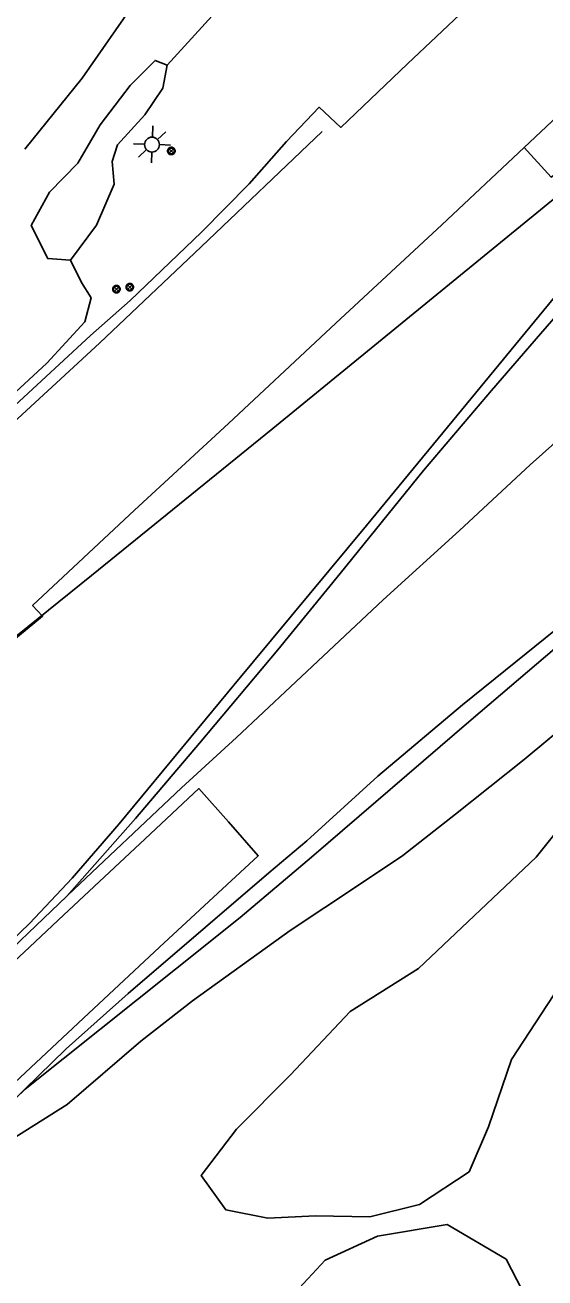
# Model space of a CAD drawing. Extents: x 2161152 to 2175754, y 602179 to 617749.
# Drawn here: x 2172155.2 to 2172295.2, y 613525.3 to 613862.8 of the extents above; entities that cross this region are included whole.
import ezdxf

# ---------------------------------------------------------------- set-up
doc = ezdxf.new("R2010")
doc.units = 0
for name, color, linetype in [('RD_EX_BldgApp_Post', 7, 'Continuous'), ('RD_EX_GuardRail', 7, 'Continuous'), ('RD_EX_Parking_Conc', 7, 'Continuous'), ('RD_EX_Road', 7, 'Continuous'), ('RD_EX_UT', 7, 'Continuous'), ('RD_EX_VEG', 7, 'Continuous')]:
    doc.layers.add(name, color=color, linetype=linetype)

msp = doc.modelspace()

# ---------------------------------------------------------------- linework, layer by layer
at = {"layer": 'RD_EX_BldgApp_Post'}
for p, q in [((2172195.13, 613828.35), (2172194, 613829.48)), ((2172194, 613828.35), (2172195.13, 613829.48)), ((2172180.35, 613791.12), (2172179.22, 613792.25)), ((2172179.22, 613791.12), (2172180.35, 613792.25)), ((2172183.94, 613791.66), (2172182.81, 613792.79)), ((2172182.81, 613791.66), (2172183.94, 613792.79))]:
    msp.add_line(p, q, dxfattribs=at)
for points in [[(2172195.57, 613828.91), (2172195.56, 613829.07), (2172195.52, 613829.23), (2172195.45, 613829.4), (2172195.34, 613829.55), (2172195.2, 613829.69), (2172195.04, 613829.8), (2172194.86, 613829.87), (2172194.67, 613829.91), (2172194.48, 613829.91), (2172194.31, 613829.88), (2172194.16, 613829.83), (2172194.02, 613829.76), (2172193.9, 613829.66), (2172193.78, 613829.53), (2172193.68, 613829.38), (2172193.61, 613829.21), (2172193.57, 613829.01), (2172193.57, 613828.82), (2172193.61, 613828.62), (2172193.68, 613828.45), (2172193.78, 613828.29), (2172193.9, 613828.17), (2172194.02, 613828.07), (2172194.16, 613828), (2172194.31, 613827.95), (2172194.48, 613827.92), (2172194.67, 613827.92), (2172194.86, 613827.96), (2172195.04, 613828.03), (2172195.2, 613828.14), (2172195.34, 613828.28), (2172195.45, 613828.43), (2172195.52, 613828.6), (2172195.56, 613828.76), (2172195.57, 613828.91)], [(2172195.37, 613828.91), (2172195.36, 613829.04), (2172195.33, 613829.17), (2172195.27, 613829.3), (2172195.19, 613829.42), (2172195.08, 613829.53), (2172194.94, 613829.62), (2172194.8, 613829.68), (2172194.65, 613829.71), (2172194.5, 613829.71), (2172194.36, 613829.69), (2172194.24, 613829.65), (2172194.13, 613829.59), (2172194.03, 613829.51), (2172193.94, 613829.41), (2172193.86, 613829.29), (2172193.8, 613829.15), (2172193.77, 613828.99), (2172193.77, 613828.84), (2172193.8, 613828.68), (2172193.86, 613828.54), (2172193.94, 613828.42), (2172194.03, 613828.32), (2172194.13, 613828.24), (2172194.24, 613828.18), (2172194.36, 613828.14), (2172194.5, 613828.12), (2172194.65, 613828.12), (2172194.8, 613828.15), (2172194.94, 613828.21), (2172195.08, 613828.3), (2172195.19, 613828.41), (2172195.27, 613828.53), (2172195.33, 613828.66), (2172195.36, 613828.79), (2172195.37, 613828.91)], [(2172184.38, 613792.23), (2172184.37, 613792.38), (2172184.33, 613792.54), (2172184.26, 613792.71), (2172184.15, 613792.86), (2172184.01, 613793), (2172183.85, 613793.11), (2172183.67, 613793.19), (2172183.48, 613793.22), (2172183.29, 613793.22), (2172183.12, 613793.19), (2172182.97, 613793.14), (2172182.83, 613793.07), (2172182.71, 613792.97), (2172182.59, 613792.85), (2172182.49, 613792.69), (2172182.42, 613792.52), (2172182.38, 613792.32), (2172182.38, 613792.13), (2172182.42, 613791.93), (2172182.49, 613791.76), (2172182.59, 613791.61), (2172182.71, 613791.48), (2172182.83, 613791.38), (2172182.97, 613791.31), (2172183.12, 613791.26), (2172183.29, 613791.23), (2172183.48, 613791.23), (2172183.67, 613791.27), (2172183.85, 613791.34), (2172184.01, 613791.45), (2172184.15, 613791.59), (2172184.26, 613791.74), (2172184.33, 613791.91), (2172184.37, 613792.07), (2172184.38, 613792.23)], [(2172180.79, 613791.69), (2172180.78, 613791.84), (2172180.74, 613792), (2172180.67, 613792.17), (2172180.56, 613792.32), (2172180.42, 613792.46), (2172180.26, 613792.57), (2172180.08, 613792.65), (2172179.89, 613792.68), (2172179.7, 613792.69), (2172179.53, 613792.66), (2172179.38, 613792.6), (2172179.24, 613792.53), (2172179.11, 613792.43), (2172179, 613792.31), (2172178.9, 613792.15), (2172178.83, 613791.98), (2172178.79, 613791.79), (2172178.79, 613791.59), (2172178.83, 613791.4), (2172178.9, 613791.22), (2172179, 613791.07), (2172179.11, 613790.94), (2172179.24, 613790.85), (2172179.38, 613790.77), (2172179.53, 613790.72), (2172179.7, 613790.69), (2172179.89, 613790.69), (2172180.08, 613790.73), (2172180.26, 613790.8), (2172180.42, 613790.91), (2172180.56, 613791.05), (2172180.67, 613791.21), (2172180.74, 613791.37), (2172180.78, 613791.53), (2172180.79, 613791.69)], [(2172180.59, 613791.69), (2172180.58, 613791.81), (2172180.55, 613791.94), (2172180.49, 613792.07), (2172180.4, 613792.2), (2172180.29, 613792.31), (2172180.16, 613792.39), (2172180.02, 613792.46), (2172179.87, 613792.49), (2172179.72, 613792.49), (2172179.58, 613792.46), (2172179.46, 613792.42), (2172179.35, 613792.36), (2172179.25, 613792.28), (2172179.16, 613792.18), (2172179.08, 613792.06), (2172179.02, 613791.92), (2172178.99, 613791.77), (2172178.99, 613791.61), (2172179.02, 613791.45), (2172179.08, 613791.31), (2172179.16, 613791.19), (2172179.25, 613791.09), (2172179.35, 613791.01), (2172179.46, 613790.96), (2172179.58, 613790.91), (2172179.72, 613790.89), (2172179.87, 613790.89), (2172180.02, 613790.92), (2172180.16, 613790.98), (2172180.29, 613791.07), (2172180.4, 613791.18), (2172180.49, 613791.3), (2172180.55, 613791.43), (2172180.58, 613791.56), (2172180.59, 613791.69)], [(2172184.18, 613792.23), (2172184.17, 613792.35), (2172184.14, 613792.48), (2172184.08, 613792.61), (2172184, 613792.74), (2172183.89, 613792.85), (2172183.75, 613792.93), (2172183.61, 613792.99), (2172183.46, 613793.02), (2172183.31, 613793.02), (2172183.17, 613793), (2172183.05, 613792.96), (2172182.94, 613792.9), (2172182.84, 613792.82), (2172182.75, 613792.72), (2172182.67, 613792.6), (2172182.61, 613792.46), (2172182.58, 613792.3), (2172182.58, 613792.15), (2172182.61, 613791.99), (2172182.67, 613791.85), (2172182.75, 613791.73), (2172182.84, 613791.63), (2172182.94, 613791.55), (2172183.05, 613791.49), (2172183.17, 613791.45), (2172183.31, 613791.43), (2172183.46, 613791.43), (2172183.61, 613791.46), (2172183.75, 613791.52), (2172183.89, 613791.61), (2172184, 613791.72), (2172184.08, 613791.84), (2172184.14, 613791.97), (2172184.17, 613792.1), (2172184.18, 613792.23)]]:
    msp.add_lwpolyline(points, dxfattribs=at)
at = {"layer": 'RD_EX_GuardRail'}
for points in [[(2172147.48, 613568.8), (2172000.82, 613432.78), (2171883.46, 613324.27), (2172000.82, 613432.78), (2172147.48, 613568.8), (2172155.2, 613576.14), (2172195.7, 613608.45), (2172213.09, 613622.4), (2172232.29, 613638.65), (2172275.32, 613675.64), (2172303.3, 613699.46), (2172337.27, 613727.47), (2172371.63, 613755.39), (2172429.34, 613801.67), (2172473.43, 613837.02), (2172503.28, 613860.99)], [(2172235.21, 613834.18), (2172202.63, 613803.13), (2172175.18, 613777.11), (2172147.28, 613751.45), (2172138.31, 613742.44), (2172125.49, 613728.94), (2172100.08, 613701), (2172087.63, 613688.47), (2172061.23, 613662.42)], [(2171925.39, 613494), (2172082.76, 613638.9), (2172104.94, 613659.39), (2172124.32, 613675.31), (2172173.04, 613714.54), (2172221.92, 613754.16), (2172284.26, 613805.09), (2172313.57, 613829)], [(2172314.09, 613809.41), (2172279.04, 613766.72), (2172247.17, 613728.02), (2172211.45, 613684.96), (2172180.5, 613647.64), (2172167.84, 613633.01), (2172156.39, 613620.78), (2172141.49, 613606.49), (2171993.96, 613469.72)]]:
    msp.add_lwpolyline(points, dxfattribs=at)
at = {"layer": 'RD_EX_Parking_Conc'}
msp.add_lwpolyline([(2172128.94, 613588.97), (2172154.95, 613613.06), (2172165.51, 613622.98), (2172187.55, 613643.62), (2172202.01, 613657.12), (2172210, 613648.15), (2172217.99, 613639.04), (2172191.37, 613614.38), (2172170.9, 613595.27), (2172145.25, 613571.26)], dxfattribs=at)
at = {"layer": 'RD_EX_Road'}
for points in [[(2172459.32, 613899.94), (2172407.3, 613852.14), (2172370.82, 613818.08), (2172369.6, 613816.94), (2172357.52, 613805.92), (2172330.6, 613780.79), (2172306.2, 613757.76), (2172291.26, 613744.32), (2172272.21, 613726.65), (2172251.66, 613707.98), (2172226.64, 613684.5), (2172212.09, 613670.91), (2172197.27, 613657.33), (2172166.71, 613628.42), (2172166.43, 613628.16), (2172143.45, 613606.19), (2172135.53, 613598.92), (2172126.99, 613591.08)], [(2172061.23, 613662.42), (2172071.77, 613674.82), (2172077.71, 613681.9), (2172087.11, 613691.96), (2172104.73, 613709.81), (2172117.02, 613722.95), (2172128.23, 613735.33), (2172141.49, 613749.76), (2172152.37, 613760.3), (2172172.79, 613779.24), (2172183.44, 613788.67), (2172202.72, 613807.05), (2172215.53, 613820.04), (2172225.58, 613831.46), (2172234.36, 613840.69), (2172240.19, 613835.26), (2172258.17, 613852.43), (2172281.61, 613874.57)], [(2172147.48, 613568.8), (2172166.26, 613587.04), (2172182.98, 613601.88), (2172203.77, 613619.76), (2172220.81, 613634.39), (2172231.03, 613643.04), (2172250.22, 613660.44), (2172273.04, 613679.7), (2172287.39, 613691.31), (2172310.66, 613710.09), (2172339.37, 613733.31), (2172369.43, 613757.54), (2172391.14, 613775.51), (2172402.71, 613785.16), (2172413.81, 613794.63), (2172427.67, 613805.4), (2172444.58, 613818.37), (2172464.04, 613834.1), (2172480.01, 613846.85), (2172505.08, 613866.42)], [(2172326.34, 613864), (2172301.53, 613841.1), (2172289.58, 613829.81), (2172267.44, 613809.02), (2172238.9, 613782.49), (2172209.93, 613755.45), (2172184.66, 613732.11), (2172157.19, 613706.47), (2172159.87, 613703.6), (2172131.82, 613680.48), (2172114.59, 613665.92), (2172097.58, 613650.43), (2172082.76, 613638.9)], [(2172166.43, 613628.16), (2172184.88, 613649.09), (2172202.18, 613669.34), (2172223.29, 613694.54), (2172240.07, 613715.07), (2172262.53, 613742.82), (2172280.81, 613764.36), (2172294.04, 613779.66), (2172303.55, 613790.58), (2172312.52, 613799.48), (2172321.49, 613808.24), (2172334.25, 613819.38), (2172343, 613827.42), (2172339.42, 613830.98), (2172332.12, 613838.12), (2172328.46, 613841.62), (2172309.09, 613830.18), (2172296.9, 613821.87), (2172289.58, 613829.81)]]:
    msp.add_lwpolyline(points, dxfattribs=at)
at = {"layer": 'RD_EX_UT'}
for p, q in [((2172189.46, 613832.63), (2172189.57, 613835.69)), ((2172193.05, 613834.1), (2172190.81, 613832.01)), ((2172184.4, 613830.86), (2172187.36, 613830.76)), ((2172191.36, 613830.62), (2172194.39, 613830.52)), ((2172187.88, 613829.28), (2172185.74, 613827.28)), ((2172189.23, 613825.69), (2172189.33, 613828.63))]:
    msp.add_line(p, q, dxfattribs=at)
msp.add_circle((2172189.36, 613830.63), 2, dxfattribs=at)
at = {"layer": 'RD_EX_VEG'}
msp.add_line((2172210.45, 613870.67), (2172193.45, 613852.01), dxfattribs=at)
for points in [[(2172185.22, 613869.6), (2172170.59, 613848.51), (2172155.1, 613829.44)], [(2172178.62, 613826.1), (2172179.2, 613819.99), (2172174.45, 613808.88), (2172167.37, 613799.45), (2172161.29, 613799.93), (2172156.82, 613808.83), (2172161.77, 613817.82), (2172169.34, 613825.65), (2172175.39, 613835.92), (2172183.45, 613846.52), (2172190.18, 613853.31), (2172193.45, 613852.01), (2172192.31, 613845.81), (2172187.42, 613838.69), (2172180.11, 613830.58), (2172178.62, 613826.1)], [(2172167.37, 613799.45), (2172170.34, 613793.52), (2172172.97, 613789.32), (2172171.3, 613782.9), (2172160.99, 613771.74), (2172134.35, 613747.12), (2172114.85, 613726.36), (2172088.47, 613697.63), (2172072.68, 613680.85), (2172065.55, 613673.68), (2172058.15, 613666.27), (2172054.32, 613662.43), (2172047.86, 613655.89), (2172040.05, 613648.59), (2172032.38, 613641.95), (2172029.78, 613639.78), (2172024.43, 613638.89), (2172020.84, 613643.01), (2172017.68, 613651.63), (2172015.26, 613658.64), (2172012.05, 613665.93), (2172009.4, 613674), (2172009.49, 613676.66), (2172010.83, 613680.74)], [(2172120.06, 613520.01), (2172118.81, 613530.16), (2172125.98, 613537.37), (2172136.93, 613546.56), (2172144.17, 613556.4), (2172150.99, 613562.26), (2172166.47, 613572.01), (2172186.37, 613589.06), (2172200.24, 613599.97), (2172226.57, 613618.91), (2172245.27, 613631.25), (2172256.94, 613639.07), (2172271.11, 613650.25), (2172289.64, 613664.99), (2172309.83, 613681.79)], [(2172317.82, 613637.81), (2172312.18, 613620.72), (2172299.1, 613603.88), (2172286.18, 613584.11), (2172279.98, 613565.97), (2172274.77, 613553.91), (2172261.43, 613545.05), (2172248.02, 613541.79), (2172233.39, 613542.03), (2172220.6, 613541.4), (2172209.24, 613543.65), (2172202.64, 613552.93), (2172212.11, 613565.37), (2172226.71, 613580.03), (2172242.71, 613597.03), (2172261.19, 613608.63), (2172292.81, 613638.66), (2172301.14, 613649), (2172299.27, 613656.51), (2172304.46, 613668.54), (2172313.36, 613672.75), (2172320.79, 613664.79), (2172320.92, 613653.08), (2172317.82, 613637.81)], [(2172290.48, 613519.2), (2172284.74, 613530.31), (2172268.83, 613539.64), (2172250.1, 613536.55), (2172236.04, 613530.12), (2172225.54, 613518.77)]]:
    msp.add_lwpolyline(points, dxfattribs=at)

doc.saveas('drawing.dxf')
